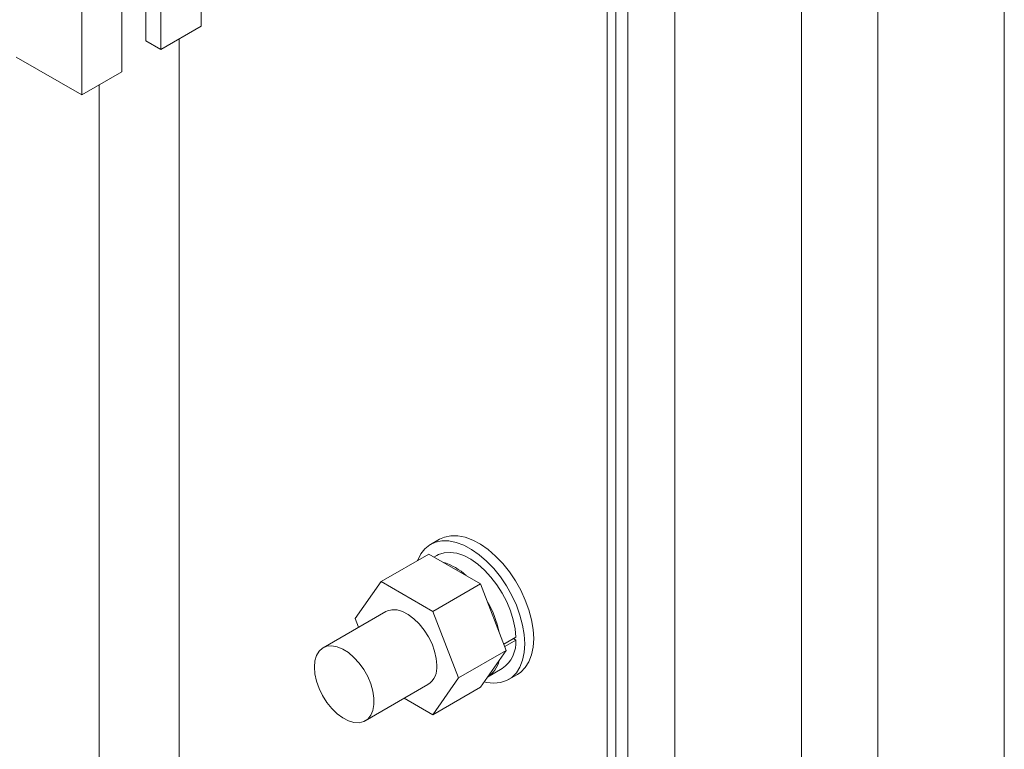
# Model space of a CAD drawing. Header units: millimetres. Extents: x 525 to 29324, y 175 to 20618.
# Tile 547 of 588: x 27255 to 27488, y 14660 to 14833. Entities that reach past the tile are written whole.
import ezdxf

# ---------------------------------------------------------------- set-up
doc = ezdxf.new("R2010")
doc.units = ezdxf.units.MM
doc.linetypes.add('SLD-Continua', pattern=[0])

msp = doc.modelspace()

# ---------------------------------------------------------------- linework, layer by layer
at = {"color": 7, "linetype": 'SLD-Continua', "lineweight": 18, "ltscale": 35}
for p, q in [((27440.26, 14113.22), (27440.26, 14971.72)), ((27410.26, 14963.74), (27410.26, 14113.22)), ((27458.34, 14943.97), (27458.34, 14085.47)), ((27488.34, 14085.47), (27488.34, 14943.97)), ((27396.31, 14146.05), (27396.31, 14914.57)), ((27396.31, 14146.05), (27396.31, 14914.57)), ((27396.31, 14146.05), (27396.31, 14914.57)), ((27396.31, 14146.05), (27396.31, 14914.57)), ((27396.31, 14146.05), (27396.31, 14914.57)), ((27396.31, 14146.05), (27396.31, 14914.57)), ((27396.31, 14146.05), (27396.31, 14914.57)), ((27396.31, 14146.05), (27396.31, 14914.57)), ((27396.31, 14146.05), (27396.31, 14914.57)), ((27399.1, 14144.45), (27399.1, 14916.17)), ((27399.1, 14144.45), (27399.1, 14916.17)), ((27399.1, 14144.45), (27399.1, 14916.17)), ((27399.1, 14144.45), (27399.1, 14916.17)), ((27399.1, 14144.45), (27399.1, 14916.17)), ((27399.1, 14144.45), (27399.1, 14916.17)), ((27399.1, 14144.45), (27399.1, 14916.17)), ((27399.1, 14144.45), (27399.1, 14916.17)), ((27399.1, 14144.45), (27399.1, 14916.17)), ((27394.26, 14913.38), (27394.26, 14148.91)), ((27394.26, 14913.38), (27394.26, 14148.91)), ((27394.26, 14913.38), (27394.26, 14148.91)), ((27394.26, 14913.38), (27394.26, 14148.91)), ((27394.26, 14913.38), (27394.26, 14148.91)), ((27394.26, 14913.38), (27394.26, 14148.91)), ((27394.26, 14913.38), (27394.26, 14148.91)), ((27394.26, 14913.38), (27394.26, 14148.91)), ((27394.26, 14913.38), (27394.26, 14148.91)), ((27297.98, 14898.94), (27297.98, 14831.69)), ((27288.43, 14893.43), (27288.43, 14826.18)), ((27284.9, 14891.39), (27284.9, 14828.22)), ((27279.24, 14888.12), (27279.24, 14820.88)), ((27269.7, 14882.61), (27269.7, 14815.37)), ((27297.98, 14831.69), (27288.43, 14826.18)), ((27288.43, 14826.18), (27284.9, 14828.22)), ((27292.84, 14205.74), (27292.84, 14828.72)), ((27292.84, 14205.74), (27292.84, 14828.72)), ((27292.84, 14205.74), (27292.84, 14828.72)), ((27292.84, 14205.74), (27292.84, 14828.72)), ((27292.84, 14205.74), (27292.84, 14828.72)), ((27292.84, 14205.74), (27292.84, 14828.72)), ((27292.84, 14205.74), (27292.84, 14828.72)), ((27292.84, 14205.74), (27292.84, 14828.72)), ((27292.84, 14205.74), (27292.84, 14828.72)), ((27269.7, 14815.37), (27254.14, 14824.35)), ((27279.24, 14820.88), (27269.7, 14815.37)), ((27273.86, 14216.7), (27273.86, 14817.77)), ((27273.86, 14216.7), (27273.86, 14817.77)), ((27273.86, 14216.7), (27273.86, 14817.77)), ((27273.86, 14216.7), (27273.86, 14817.77)), ((27273.86, 14216.7), (27273.86, 14817.77)), ((27273.86, 14216.7), (27273.86, 14817.77)), ((27273.86, 14216.7), (27273.86, 14817.77)), ((27273.86, 14216.7), (27273.86, 14817.77)), ((27273.86, 14216.7), (27273.86, 14817.77)), ((27354.49, 14710.02), (27352.37, 14708.8)), ((27354.49, 14710.02), (27352.37, 14708.8)), ((27354.49, 14710.02), (27352.37, 14708.8)), ((27351.96, 14706.52), (27340.65, 14699.99)), ((27351.96, 14706.52), (27340.65, 14699.99)), ((27351.96, 14706.52), (27340.65, 14699.99)), ((27351.96, 14706.52), (27364.21, 14699.45)), ((27351.96, 14706.52), (27364.21, 14699.45)), ((27351.96, 14706.52), (27364.21, 14699.45)), ((27353.87, 14706.2), (27353.19, 14705.81)), ((27353.87, 14706.2), (27353.19, 14705.81)), ((27353.87, 14706.2), (27353.19, 14705.81)), ((27334.52, 14691.27), (27340.65, 14699.99)), ((27334.52, 14691.27), (27340.65, 14699.99)), ((27334.52, 14691.27), (27340.65, 14699.99)), ((27340.65, 14699.99), (27352.89, 14692.92)), ((27340.65, 14699.99), (27352.89, 14692.92)), ((27340.65, 14699.99), (27352.89, 14692.92)), ((27364.21, 14699.45), (27352.89, 14692.92)), ((27364.21, 14699.45), (27352.89, 14692.92)), ((27364.21, 14699.45), (27352.89, 14692.92)), ((27364.21, 14699.45), (27370.33, 14683.67)), ((27364.21, 14699.45), (27370.33, 14683.67)), ((27364.21, 14699.45), (27370.33, 14683.67)), ((27341.77, 14692.87), (27326.92, 14684.3)), ((27341.77, 14692.87), (27326.92, 14684.3)), ((27341.77, 14692.87), (27326.92, 14684.3)), ((27352.89, 14692.92), (27359.02, 14677.14)), ((27352.89, 14692.92), (27359.02, 14677.14)), ((27352.89, 14692.92), (27359.02, 14677.14)), ((27335.34, 14689.16), (27334.52, 14691.27)), ((27335.34, 14689.16), (27334.52, 14691.27)), ((27335.34, 14689.16), (27334.52, 14691.27)), ((27372.58, 14686.78), (27369.76, 14685.15)), ((27372.58, 14686.78), (27369.76, 14685.15)), ((27372.58, 14686.78), (27369.76, 14685.15)), ((27372.58, 14686.13), (27369.96, 14684.62)), ((27372.58, 14686.13), (27369.96, 14684.62)), ((27372.58, 14686.13), (27369.96, 14684.62)), ((27372.58, 14686.13), (27372.01, 14686.45)), ((27372.58, 14686.13), (27372.01, 14686.45)), ((27372.58, 14686.13), (27372.01, 14686.45)), ((27370.33, 14683.67), (27359.02, 14677.14)), ((27370.33, 14683.67), (27359.02, 14677.14)), ((27370.33, 14683.67), (27359.02, 14677.14)), ((27370.33, 14683.67), (27364.21, 14674.95)), ((27370.33, 14683.67), (27364.21, 14674.95)), ((27370.33, 14683.67), (27364.21, 14674.95)), ((27365.89, 14677.34), (27369.37, 14679.35)), ((27365.89, 14677.34), (27369.37, 14679.35)), ((27365.89, 14677.34), (27369.37, 14679.35)), ((27359.02, 14677.14), (27352.89, 14668.42)), ((27359.02, 14677.14), (27352.89, 14668.42)), ((27359.02, 14677.14), (27352.89, 14668.42)), ((27370.87, 14676.75), (27372.99, 14677.98)), ((27370.87, 14676.75), (27372.99, 14677.98)), ((27370.87, 14676.75), (27372.99, 14677.98)), ((27336.92, 14666.98), (27351.77, 14675.55)), ((27336.92, 14666.98), (27351.77, 14675.55)), ((27336.92, 14666.98), (27351.77, 14675.55)), ((27364.21, 14674.95), (27352.89, 14668.42)), ((27364.21, 14674.95), (27352.89, 14668.42)), ((27364.21, 14674.95), (27352.89, 14668.42)), ((27352.89, 14668.42), (27346.16, 14672.31)), ((27352.89, 14668.42), (27346.16, 14672.31)), ((27352.89, 14668.42), (27346.16, 14672.31))]:
    msp.add_line(p, q, dxfattribs=at)
at = {"color": 7, "linetype": 'SLD-Continua', "lineweight": 18, "ltscale": 35, "flags": 128}
for points in [[(27349.31, 14704.99), (27349.33, 14705.04), (27350.07, 14706.54), (27351.04, 14707.76), (27352.21, 14708.7), (27353.57, 14709.33), (27355.08, 14709.64), (27356.72, 14709.61), (27358.45, 14709.26), (27360.25, 14708.59), (27362.08, 14707.61), (27363.89, 14706.34), (27365.66, 14704.81), (27367.35, 14703.05), (27368.93, 14701.08), (27370.37, 14698.95), (27371.64, 14696.7), (27372.71, 14694.38), (27373.57, 14692.02), (27374.19, 14689.68), (27374.57, 14687.4), (27374.7, 14685.23)], [(27349.31, 14704.99), (27349.33, 14705.04), (27350.07, 14706.54), (27351.04, 14707.76), (27352.21, 14708.7), (27353.57, 14709.33), (27355.08, 14709.64), (27356.72, 14709.61), (27358.45, 14709.26), (27360.25, 14708.59), (27362.08, 14707.61), (27363.89, 14706.34), (27365.66, 14704.81), (27367.35, 14703.05), (27368.93, 14701.08), (27370.37, 14698.95), (27371.64, 14696.7), (27372.71, 14694.38), (27373.57, 14692.02), (27374.19, 14689.68), (27374.57, 14687.4), (27374.7, 14685.23)], [(27349.31, 14704.99), (27349.33, 14705.04), (27350.07, 14706.54), (27351.04, 14707.76), (27352.21, 14708.7), (27353.57, 14709.33), (27355.08, 14709.64), (27356.72, 14709.61), (27358.45, 14709.26), (27360.25, 14708.59), (27362.08, 14707.61), (27363.89, 14706.34), (27365.66, 14704.81), (27367.35, 14703.05), (27368.93, 14701.08), (27370.37, 14698.95), (27371.64, 14696.7), (27372.71, 14694.38), (27373.57, 14692.02), (27374.19, 14689.68), (27374.57, 14687.4), (27374.7, 14685.23)], [(27354.49, 14710.02), (27355.69, 14710.55), (27357.2, 14710.86), (27358.84, 14710.84), (27360.58, 14710.49), (27362.37, 14709.82), (27364.2, 14708.84), (27366.01, 14707.57), (27367.78, 14706.04), (27369.48, 14704.27), (27371.06, 14702.3), (27372.49, 14700.18), (27373.76, 14697.93), (27374.83, 14695.6), (27375.69, 14693.25), (27376.32, 14690.91), (27376.69, 14688.63), (27376.82, 14686.45)], [(27354.49, 14710.02), (27355.69, 14710.55), (27357.2, 14710.86), (27358.84, 14710.84), (27360.58, 14710.49), (27362.37, 14709.82), (27364.2, 14708.84), (27366.01, 14707.57), (27367.78, 14706.04), (27369.48, 14704.27), (27371.06, 14702.3), (27372.49, 14700.18), (27373.76, 14697.93), (27374.83, 14695.6), (27375.69, 14693.25), (27376.32, 14690.91), (27376.69, 14688.63), (27376.82, 14686.45)], [(27354.49, 14710.02), (27355.69, 14710.55), (27357.2, 14710.86), (27358.84, 14710.84), (27360.58, 14710.49), (27362.37, 14709.82), (27364.2, 14708.84), (27366.01, 14707.57), (27367.78, 14706.04), (27369.48, 14704.27), (27371.06, 14702.3), (27372.49, 14700.18), (27373.76, 14697.93), (27374.83, 14695.6), (27375.69, 14693.25), (27376.32, 14690.91), (27376.69, 14688.63), (27376.82, 14686.45)], [(27353.87, 14706.2), (27354.27, 14706.41), (27355.59, 14706.83), (27357.04, 14706.92), (27358.6, 14706.69), (27360.23, 14706.13), (27361.89, 14705.27), (27363.55, 14704.12), (27365.16, 14702.71), (27366.69, 14701.07), (27368.1, 14699.24), (27369.37, 14697.26), (27370.45, 14695.18), (27371.33, 14693.04), (27371.99, 14690.89), (27372.41, 14688.79), (27372.58, 14686.78)], [(27353.87, 14706.2), (27354.27, 14706.41), (27355.59, 14706.83), (27357.04, 14706.92), (27358.6, 14706.69), (27360.23, 14706.13), (27361.89, 14705.27), (27363.55, 14704.12), (27365.16, 14702.71), (27366.69, 14701.07), (27368.1, 14699.24), (27369.37, 14697.26), (27370.45, 14695.18), (27371.33, 14693.04), (27371.99, 14690.89), (27372.41, 14688.79), (27372.58, 14686.78)], [(27353.87, 14706.2), (27354.27, 14706.41), (27355.59, 14706.83), (27357.04, 14706.92), (27358.6, 14706.69), (27360.23, 14706.13), (27361.89, 14705.27), (27363.55, 14704.12), (27365.16, 14702.71), (27366.69, 14701.07), (27368.1, 14699.24), (27369.37, 14697.26), (27370.45, 14695.18), (27371.33, 14693.04), (27371.99, 14690.89), (27372.41, 14688.79), (27372.58, 14686.78)], [(27341.77, 14692.87), (27342.14, 14693.05), (27343.23, 14693.32), (27344.46, 14693.26), (27345.76, 14692.87), (27347.11, 14692.17), (27348.44, 14691.18), (27349.71, 14689.94), (27350.87, 14688.49), (27351.89, 14686.89), (27352.72, 14685.19), (27353.33, 14683.45), (27353.71, 14681.74), (27353.84, 14680.13)], [(27341.77, 14692.87), (27342.14, 14693.05), (27343.23, 14693.32), (27344.46, 14693.26), (27345.76, 14692.87), (27347.11, 14692.17), (27348.44, 14691.18), (27349.71, 14689.94), (27350.87, 14688.49), (27351.89, 14686.89), (27352.72, 14685.19), (27353.33, 14683.45), (27353.71, 14681.74), (27353.84, 14680.13)], [(27341.77, 14692.87), (27342.14, 14693.05), (27343.23, 14693.32), (27344.46, 14693.26), (27345.76, 14692.87), (27347.11, 14692.17), (27348.44, 14691.18), (27349.71, 14689.94), (27350.87, 14688.49), (27351.89, 14686.89), (27352.72, 14685.19), (27353.33, 14683.45), (27353.71, 14681.74), (27353.84, 14680.13)], [(27376.82, 14686.45), (27376.69, 14684.42), (27376.32, 14682.58), (27375.69, 14680.96), (27374.83, 14679.59), (27373.76, 14678.51), (27372.99, 14677.98)], [(27376.82, 14686.45), (27376.69, 14684.42), (27376.32, 14682.58), (27375.69, 14680.96), (27374.83, 14679.59), (27373.76, 14678.51), (27372.99, 14677.98)], [(27376.82, 14686.45), (27376.69, 14684.42), (27376.32, 14682.58), (27375.69, 14680.96), (27374.83, 14679.59), (27373.76, 14678.51), (27372.99, 14677.98)], [(27324.85, 14679.72), (27324.98, 14678.1), (27325.36, 14676.39), (27325.97, 14674.65), (27326.8, 14672.95), (27327.82, 14671.35), (27328.98, 14669.9), (27330.25, 14668.66), (27331.58, 14667.67), (27332.93, 14666.97), (27334.23, 14666.58), (27335.46, 14666.52), (27336.55, 14666.79), (27337.48, 14667.38), (27338.21, 14668.27), (27338.71, 14669.42), (27338.96, 14670.8), (27338.96, 14672.35), (27338.71, 14674.02), (27338.21, 14675.75), (27337.48, 14677.48), (27336.55, 14679.14), (27335.46, 14680.67), (27334.23, 14682.02), (27332.93, 14683.14), (27331.58, 14683.99), (27330.25, 14684.53), (27328.98, 14684.76), (27327.82, 14684.66), (27326.8, 14684.23), (27325.97, 14683.48), (27325.36, 14682.46), (27324.98, 14681.19), (27324.85, 14679.72)], [(27324.85, 14679.72), (27324.98, 14678.1), (27325.36, 14676.39), (27325.97, 14674.65), (27326.8, 14672.95), (27327.82, 14671.35), (27328.98, 14669.9), (27330.25, 14668.66), (27331.58, 14667.67), (27332.93, 14666.97), (27334.23, 14666.58), (27335.46, 14666.52), (27336.55, 14666.79), (27337.48, 14667.38), (27338.21, 14668.27), (27338.71, 14669.42), (27338.96, 14670.8), (27338.96, 14672.35), (27338.71, 14674.02), (27338.21, 14675.75), (27337.48, 14677.48), (27336.55, 14679.14), (27335.46, 14680.67), (27334.23, 14682.02), (27332.93, 14683.14), (27331.58, 14683.99), (27330.25, 14684.53), (27328.98, 14684.76), (27327.82, 14684.66), (27326.8, 14684.23), (27325.97, 14683.48), (27325.36, 14682.46), (27324.98, 14681.19), (27324.85, 14679.72)], [(27324.85, 14679.72), (27324.98, 14678.1), (27325.36, 14676.39), (27325.97, 14674.65), (27326.8, 14672.95), (27327.82, 14671.35), (27328.98, 14669.9), (27330.25, 14668.66), (27331.58, 14667.67), (27332.93, 14666.97), (27334.23, 14666.58), (27335.46, 14666.52), (27336.55, 14666.79), (27337.48, 14667.38), (27338.21, 14668.27), (27338.71, 14669.42), (27338.96, 14670.8), (27338.96, 14672.35), (27338.71, 14674.02), (27338.21, 14675.75), (27337.48, 14677.48), (27336.55, 14679.14), (27335.46, 14680.67), (27334.23, 14682.02), (27332.93, 14683.14), (27331.58, 14683.99), (27330.25, 14684.53), (27328.98, 14684.76), (27327.82, 14684.66), (27326.8, 14684.23), (27325.97, 14683.48), (27325.36, 14682.46), (27324.98, 14681.19), (27324.85, 14679.72)], [(27374.7, 14685.23), (27374.57, 14683.2), (27374.19, 14681.35), (27373.57, 14679.73), (27372.71, 14678.37), (27371.64, 14677.28), (27370.37, 14676.5), (27368.93, 14676.03), (27367.35, 14675.89), (27365.66, 14676.08), (27365.09, 14676.21)], [(27374.7, 14685.23), (27374.57, 14683.2), (27374.19, 14681.35), (27373.57, 14679.73), (27372.71, 14678.37), (27371.64, 14677.28), (27370.37, 14676.5), (27368.93, 14676.03), (27367.35, 14675.89), (27365.66, 14676.08), (27365.09, 14676.21)], [(27374.7, 14685.23), (27374.57, 14683.2), (27374.19, 14681.35), (27373.57, 14679.73), (27372.71, 14678.37), (27371.64, 14677.28), (27370.37, 14676.5), (27368.93, 14676.03), (27367.35, 14675.89), (27365.66, 14676.08), (27365.09, 14676.21)]]:
    msp.add_lwpolyline(points, dxfattribs=at)
at = {"color": 7, "linetype": 'SLD-Continua', "lineweight": 18, "ltscale": 1225}
for centre, radius, start, end in [((27350.93, 14690.59), 14.67, 47.455, 72.5626), ((27350.93, 14690.59), 14.67, 47.455, 72.5626), ((27350.93, 14690.59), 14.67, 47.455, 72.5626), ((27344.65, 14682.79), 24.56, 12.2623, 30.1475), ((27344.65, 14682.79), 24.56, 12.2623, 30.1475), ((27344.65, 14682.79), 24.56, 12.2623, 30.1475), ((27365.02, 14685.56), 7.58, 305.0033, 4.3095), ((27365.02, 14685.56), 7.58, 305.0033, 4.3095), ((27365.02, 14685.56), 7.58, 305.0033, 4.3095), ((27362.34, 14682.78), 6.49, 302.562, 346.605), ((27362.34, 14682.78), 6.49, 302.562, 346.605), ((27362.34, 14682.78), 6.49, 302.562, 346.605), ((27349.05, 14679.53), 4.82, 304.2441, 7.0634), ((27349.05, 14679.53), 4.82, 304.2441, 7.0634), ((27349.05, 14679.53), 4.82, 304.2441, 7.0634)]:
    msp.add_arc(centre, radius, start, end, dxfattribs=at)

doc.saveas('drawing.dxf')
